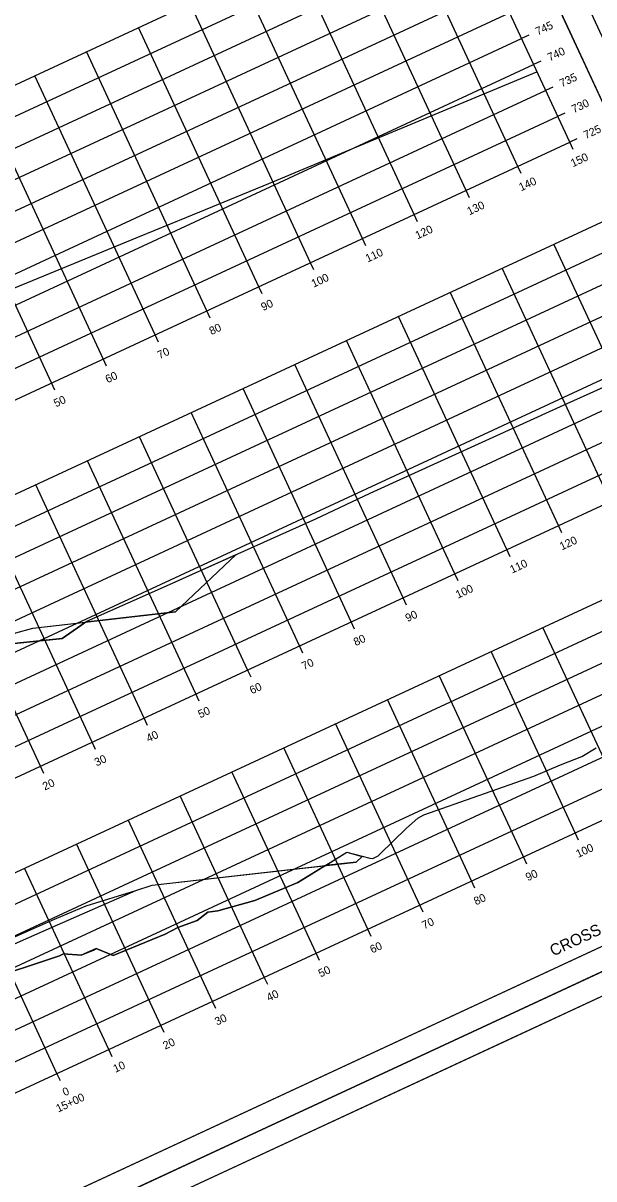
# Model space of a CAD drawing. Extents: x 1354696 to 1366163, y 660729 to 670380.
# Drawn here: x 1365621.3 to 1365721.2, y 665134.7 to 665336.9 of the extents above; entities that cross this region are included whole.
import ezdxf

# ---------------------------------------------------------------- set-up
doc = ezdxf.new("R2010")
doc.units = 0
for name, color, linetype in [('R_Alt Surface', 7, 'Continuous'), ('R_Axis', 7, 'Continuous'), ('R_Axis Annot', 7, 'Continuous'), ('R_Border', 7, 'Continuous'), ('R_Draft', 7, 'Continuous'), ('R_Exist Surface', 7, 'Continuous'), ('R_Fin Surface', 7, 'Continuous'), ('R_Grid', 7, 'Continuous'), ('R_No Plot', 7, 'Continuous'), ('R_Xsect Slope', 7, 'Continuous')]:
    doc.layers.add(name, color=color, linetype=linetype)

msp = doc.modelspace()

# ---------------------------------------------------------------- linework, layer by layer
at = {"layer": 'R_Alt Surface'}
msp.add_lwpolyline([(1365591.26, 665162.34), (1365607.19, 665170.12), (1365617.19, 665174.7), (1365627.26, 665179.14), (1365640.98, 665185.17)], dxfattribs=at)
at = {"layer": 'R_Axis'}
for p, q in [((1365716.94, 665316.08), (1365695.88, 665361.43)), ((1365709.78, 665334.81), (1365708.51, 665334.22)), ((1365711.89, 665330.27), (1365710.62, 665329.68)), ((1365713.99, 665325.74), (1365712.72, 665325.15)), ((1365716.1, 665321.2), (1365714.83, 665320.61)), ((1365444.83, 665189.75), (1365716.94, 665316.08)), ((1365718.21, 665316.67), (1365716.94, 665316.08)), ((1365717.53, 665314.81), (1365716.94, 665316.08)), ((1365708.46, 665310.6), (1365707.87, 665311.87)), ((1365699.39, 665306.38), (1365698.8, 665307.65)), ((1365690.31, 665302.17), (1365689.73, 665303.44)), ((1365681.24, 665297.96), (1365680.66, 665299.23)), ((1365672.17, 665293.75), (1365671.59, 665295.02)), ((1365663.1, 665289.54), (1365662.51, 665290.81)), ((1365654.03, 665285.33), (1365653.44, 665286.6)), ((1365644.96, 665281.12), (1365644.37, 665282.39)), ((1365635.89, 665276.91), (1365635.3, 665278.18)), ((1365626.82, 665272.7), (1365626.23, 665273.97)), ((1365470.1, 665135.33), (1365742.2, 665261.66)), ((1365715.58, 665247.75), (1365714.99, 665249.02)), ((1365706.51, 665243.54), (1365705.92, 665244.81)), ((1365697.44, 665239.33), (1365696.85, 665240.6)), ((1365688.37, 665235.12), (1365687.78, 665236.39)), ((1365679.3, 665230.91), (1365678.71, 665232.18)), ((1365670.23, 665226.7), (1365669.64, 665227.97)), ((1365661.16, 665222.49), (1365660.57, 665223.76)), ((1365652.09, 665218.28), (1365651.5, 665219.55)), ((1365491.15, 665089.97), (1365763.26, 665216.31)), ((1365643.02, 665214.06), (1365642.43, 665215.33)), ((1365633.95, 665209.85), (1365633.36, 665211.12)), ((1365624.88, 665205.64), (1365624.29, 665206.91)), ((1365718.5, 665193.98), (1365717.91, 665195.25)), ((1365709.43, 665189.77), (1365708.84, 665191.04)), ((1365700.36, 665185.56), (1365699.77, 665186.83)), ((1365691.29, 665181.35), (1365690.7, 665182.62)), ((1365682.22, 665177.14), (1365681.63, 665178.41)), ((1365673.15, 665172.93), (1365672.56, 665174.2)), ((1365664.08, 665168.71), (1365663.49, 665169.98)), ((1365655, 665164.5), (1365654.42, 665165.77)), ((1365645.93, 665160.29), (1365645.35, 665161.56)), ((1365636.86, 665156.08), (1365636.28, 665157.35)), ((1365627.79, 665151.87), (1365627.2, 665153.14))]:
    msp.add_line(p, q, dxfattribs=at)
at = {"layer": 'R_Border'}
for p, q in [((1365779.1, 665201.61), (1365692.58, 665387.96)), ((1365779.1, 665201.61), (1365492.32, 665068.47)), ((1365495.64, 665061.32), (1365782.42, 665194.46))]:
    msp.add_line(p, q, dxfattribs=at)
at = {"layer": 'R_Exist Surface'}
for points in [[(1365617.64, 665289.77), (1365641.36, 665299.46), (1365649.93, 665303), (1365664.26, 665308.9), (1365679.12, 665315.07), (1365711.22, 665328.39)], [(1365617.94, 665228.21), (1365627.61, 665229.19), (1365628.09, 665229.23), (1365631.38, 665231.56), (1365632.42, 665232.28), (1365646.39, 665238.5), (1365672.53, 665250.21), (1365682, 665254.67), (1365715.35, 665269.84), (1365731.16, 665276.94)], [(1365613.87, 665169.18), (1365627.62, 665173.72), (1365628.31, 665174.06), (1365631.43, 665173.85), (1365633.59, 665174.75), (1365634.08, 665174.99), (1365637.02, 665173.82), (1365646.16, 665177.55), (1365648.36, 665178.67), (1365651.71, 665179.89), (1365653.62, 665181.37), (1365655.38, 665181.63), (1365661.83, 665183.42), (1365669.38, 665186.54), (1365677.94, 665191.85), (1365681.96, 665190.8), (1365682.47, 665190.78), (1365683.4, 665191.24), (1365683.7, 665191.5), (1365688.4, 665196.06), (1365690.34, 665197.84), (1365691.4, 665198.43), (1365710.67, 665205.17), (1365715.35, 665207.13), (1365719.05, 665208.61), (1365721.58, 665210.14)]]:
    msp.add_lwpolyline(points, dxfattribs=at)
at = {"layer": 'R_Fin Surface'}
for points in [[(1365529.69, 665190.06), (1365553.78, 665192.79), (1365569.8, 665207.91), (1365571.36, 665208.97), (1365579.85, 665214.78), (1365585.39, 665217.08), (1365595.55, 665221.31), (1365605.72, 665225.54), (1365611.26, 665227.85), (1365619.97, 665230.25), (1365622.99, 665231.09), (1365647.94, 665233.92), (1365658.58, 665243.96)], [(1365544.05, 665135.97), (1365565.87, 665138.44), (1365591.03, 665162.19), (1365591.26, 665162.34), (1365601.26, 665168.64), (1365606.72, 665171.14), (1365616.72, 665175.72), (1365626.79, 665180.16), (1365632.33, 665182.47), (1365640.98, 665185.17), (1365643.88, 665186.08), (1365679.57, 665190.13), (1365680.64, 665191.14)]]:
    msp.add_lwpolyline(points, dxfattribs=at)
at = {"layer": 'R_Grid'}
for p, q in [((1365423.78, 665235.1), (1365695.88, 665361.43)), ((1365716.94, 665316.08), (1365695.88, 665361.43)), ((1365707.87, 665311.87), (1365686.81, 665357.22)), ((1365425.88, 665230.56), (1365697.99, 665356.89)), ((1365427.99, 665226.03), (1365700.09, 665352.36)), ((1365698.8, 665307.65), (1365677.74, 665353.01)), ((1365430.09, 665221.49), (1365702.2, 665347.82)), ((1365689.73, 665303.44), (1365668.67, 665348.79)), ((1365432.2, 665216.96), (1365704.3, 665343.29)), ((1365680.66, 665299.23), (1365659.6, 665344.58)), ((1365671.59, 665295.02), (1365650.53, 665340.37)), ((1365434.3, 665212.42), (1365706.41, 665338.75)), ((1365662.51, 665290.81), (1365641.46, 665336.16)), ((1365436.41, 665207.89), (1365708.51, 665334.22)), ((1365653.44, 665286.6), (1365632.39, 665331.95)), ((1365438.52, 665203.35), (1365710.62, 665329.68)), ((1365644.37, 665282.39), (1365623.32, 665327.74)), ((1365440.62, 665198.82), (1365712.72, 665325.15)), ((1365635.3, 665278.18), (1365614.25, 665323.53)), ((1365442.73, 665194.28), (1365714.83, 665320.61)), ((1365626.23, 665273.97), (1365605.18, 665319.32)), ((1365444.83, 665189.75), (1365716.94, 665316.08)), ((1365451.15, 665176.14), (1365723.25, 665302.47)), ((1365453.25, 665171.61), (1365725.36, 665297.94)), ((1365733.13, 665257.44), (1365714.18, 665298.26)), ((1365455.36, 665167.07), (1365727.46, 665293.4)), ((1365724.06, 665253.23), (1365705.11, 665294.05)), ((1365457.46, 665162.54), (1365729.57, 665288.87)), ((1365714.99, 665249.02), (1365696.04, 665289.84)), ((1365705.92, 665244.81), (1365686.97, 665285.63)), ((1365459.57, 665158), (1365731.67, 665284.33)), ((1365696.85, 665240.6), (1365677.9, 665281.42)), ((1365461.68, 665153.47), (1365733.78, 665279.8)), ((1365687.78, 665236.39), (1365668.83, 665277.21)), ((1365463.78, 665148.93), (1365735.89, 665275.26)), ((1365678.71, 665232.18), (1365659.76, 665272.99)), ((1365465.89, 665144.4), (1365737.99, 665270.73)), ((1365669.64, 665227.97), (1365650.69, 665268.78)), ((1365467.99, 665139.86), (1365740.1, 665266.19)), ((1365660.57, 665223.76), (1365641.62, 665264.57)), ((1365470.1, 665135.33), (1365742.2, 665261.66)), ((1365651.5, 665219.55), (1365632.55, 665260.36)), ((1365642.43, 665215.33), (1365623.48, 665256.15)), ((1365633.36, 665211.12), (1365614.41, 665251.94)), ((1365476.41, 665121.72), (1365748.52, 665248.05)), ((1365624.29, 665206.91), (1365605.34, 665247.73)), ((1365478.52, 665117.19), (1365750.62, 665243.52)), ((1365480.63, 665112.65), (1365752.73, 665238.98)), ((1365482.73, 665108.12), (1365754.83, 665234.45)), ((1365484.84, 665103.58), (1365756.94, 665229.91)), ((1365726.98, 665199.46), (1365712.24, 665231.21)), ((1365717.91, 665195.25), (1365703.17, 665227)), ((1365486.94, 665099.04), (1365759.05, 665225.38)), ((1365708.84, 665191.04), (1365694.1, 665222.78)), ((1365489.05, 665094.51), (1365761.15, 665220.84)), ((1365699.77, 665186.83), (1365685.03, 665218.57)), ((1365491.15, 665089.97), (1365763.26, 665216.31)), ((1365690.7, 665182.62), (1365675.96, 665214.36)), ((1365681.63, 665178.41), (1365666.89, 665210.15)), ((1365672.56, 665174.2), (1365657.82, 665205.94)), ((1365663.49, 665169.98), (1365648.75, 665201.73)), ((1365654.42, 665165.77), (1365639.68, 665197.52)), ((1365645.35, 665161.56), (1365630.61, 665193.31)), ((1365636.28, 665157.35), (1365621.54, 665189.1)), ((1365627.2, 665153.14), (1365612.47, 665184.89))]:
    msp.add_line(p, q, dxfattribs=at)
at = {"layer": 'R_No Plot'}
for q in [(1365785.09, 665200), (1365785.08, 665200)]:
    msp.add_line((1365482.75, 665059.63), q, dxfattribs=at)
for points in [[(1365392.91, 665253.13), (1365695.25, 665393.5), (1365785.09, 665200), (1365482.74, 665059.63)], [(1365617.97, 665353.32), (1365635.76, 665361.59), (1365639.92, 665352.63), (1365654.54, 665359.41), (1365675.58, 665369.18), (1365687.55, 665343.69), (1365708.6, 665353.46), (1365779.1, 665201.61), (1365492.32, 665068.47), (1365405.8, 665254.82)], [(1365482.74, 665059.63), (1365785.09, 665200), (1365874.92, 665006.5), (1365572.58, 664866.13)], [(1365707.8, 665159.82), (1365725.6, 665168.09), (1365729.76, 665159.13), (1365744.37, 665165.91), (1365765.42, 665175.68), (1365777.38, 665150.19), (1365798.43, 665159.96), (1365868.94, 665008.11), (1365582.16, 664874.97), (1365495.64, 665061.32)]]:
    msp.add_lwpolyline(points, close=True, dxfattribs=at)
at = {"layer": 'R_Xsect Slope'}
for points in [[(1365647.94, 665233.92), (1365632.21, 665232.13), (1365632.42, 665232.28), (1365646.39, 665238.5), (1365658.58, 665243.96)], [(1365622.99, 665231.09), (1365632.21, 665232.13), (1365631.38, 665231.56), (1365628.09, 665229.23), (1365617.94, 665228.21), (1365608.45, 665225.46), (1365619.97, 665230.25)], [(1365677.94, 665191.85), (1365680.64, 665191.14), (1365679.57, 665190.13), (1365674.19, 665189.52)], [(1365643.88, 665186.08), (1365674.19, 665189.52), (1365669.38, 665186.54), (1365661.83, 665183.42), (1365655.38, 665181.63), (1365653.62, 665181.37), (1365651.71, 665179.89), (1365648.36, 665178.67), (1365646.16, 665177.55), (1365637.02, 665173.82), (1365634.08, 665174.99), (1365631.43, 665173.85), (1365628.31, 665174.06), (1365627.62, 665173.72), (1365613.87, 665169.18), (1365608.78, 665166.71), (1365607.19, 665170.12), (1365617.19, 665174.7), (1365627.26, 665179.14), (1365640.98, 665185.17)]]:
    msp.add_lwpolyline(points, close=True, dxfattribs=at)

# ---------------------------------------------------------------- texts
at = {"layer": 'R_Axis Annot'}
for s, p in [('745', (1365711.35, 665334.76)), ('740', (1365713.45, 665330.23)), ('735', (1365715.56, 665325.69)), ('730', (1365717.66, 665321.16)), ('725', (1365719.77, 665316.62)), ('150', (1365717.51, 665311.71)), ('140', (1365708.44, 665307.5)), ('130', (1365699.37, 665303.29)), ('120', (1365690.3, 665299.08)), ('110', (1365681.59, 665295.04)), ('100', (1365672.11, 665290.63)), ('90', (1365663.3, 665286.54)), ('80', (1365654.23, 665282.33)), ('70', (1365645.16, 665278.12)), ('60', (1365636.06, 665273.9)), ('50', (1365627.02, 665269.7)), ('120', (1365715.57, 665244.66)), ('110', (1365706.86, 665240.61)), ('100', (1365697.37, 665236.21)), ('90', (1365688.56, 665232.12)), ('80', (1365679.49, 665227.91)), ('70', (1365670.42, 665223.7)), ('60', (1365661.32, 665219.48)), ('50', (1365652.28, 665215.28)), ('40', (1365643.21, 665211.07)), ('30', (1365634.14, 665206.86)), ('20', (1365625.07, 665202.65)), ('100', (1365718.43, 665190.86)), ('90', (1365709.62, 665186.77)), ('80', (1365700.55, 665182.56)), ('70', (1365691.48, 665178.35)), ('60', (1365682.38, 665174.13)), ('50', (1365673.34, 665169.93)), ('40', (1365664.27, 665165.72)), ('30', (1365655.2, 665161.51)), ('20', (1365646.13, 665157.3)), ('10', (1365637.42, 665153.25)), ('15+00', (1365627.42, 665146.3)), ('0', (1365628.56, 665149.14))]:
    msp.add_text(s, height=1.4, rotation=24.9042, dxfattribs=at).set_placement(p)
at = {"layer": 'R_Draft'}
msp.add_text('CROSS SECTION STA. 15+00 TO STA. 17+00', height=2, rotation=24.9042, dxfattribs=at).set_placement((1365714.04, 665173.61))

doc.saveas('drawing.dxf')
